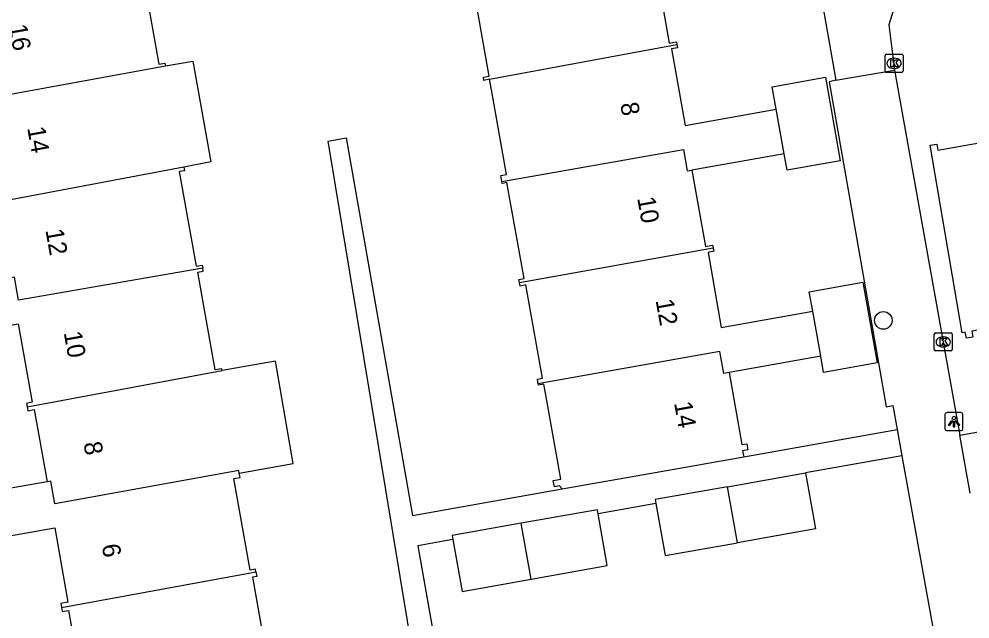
# Model space of a CAD drawing. Extents: x 157793 to 159380, y 380882 to 382313.
# Drawn here: x 158332.8 to 158385.5, y 381292.3 to 381325.5 of the extents above; entities that cross this region are included whole.
import ezdxf

# ---------------------------------------------------------------- set-up
doc = ezdxf.new("R2010")
doc.units = 0
for name, color, linetype in [('IMGEO_Boom', 7, 'Continuous'), ('IMGEO_Kolk', 7, 'Continuous'), ('IMGEO_Lichtpunt', 7, 'Continuous'), ('IMGEO_Pand', 7, 'Continuous'), ('IMGEO_Pand_nummerreeks', 7, 'Continuous'), ('IMGEO_Rijbaan_lokaal_open', 7, 'Continuous'), ('IMGEO_Voetpad_open', 7, 'Continuous')]:
    doc.layers.add(name, color=color, linetype=linetype)

msp = doc.modelspace()

# ---------------------------------------------------------------- linework, layer by layer
at = {"layer": 'IMGEO_Boom'}
msp.add_circle((158380.703, 381308.812), 0.489, dxfattribs=at)
at = {"layer": 'IMGEO_Kolk'}
for p, q in [((158380.796, 381322.64), (158380.796, 381323.492)), ((158380.871, 381323.566), (158381.723, 381323.566)), ((158381.284, 381323.346), (158381.309, 381323.346)), ((158381.797, 381323.492), (158381.797, 381322.64)), ((158381.307, 381322.786), (158381.282, 381322.786)), ((158381.723, 381322.566), (158380.871, 381322.566)), ((158383.529, 381307.195), (158383.529, 381308.047)), ((158383.604, 381308.121), (158384.456, 381308.121)), ((158384.017, 381307.901), (158384.042, 381307.901)), ((158384.53, 381308.047), (158384.53, 381307.195)), ((158384.04, 381307.341), (158384.015, 381307.341)), ((158384.456, 381307.121), (158383.604, 381307.121))]:
    msp.add_line(p, q, dxfattribs=at)
for points in [[(158380.796, 381322.64), (158380.796, 381323.492)], [(158380.871, 381323.566), (158381.723, 381323.566)], [(158381.117, 381323.266), (158381.24, 381323.266), (158381.24, 381323.115), (158381.37, 381323.266), (158381.534, 381323.266), (158381.388, 381323.115), (158381.541, 381322.866), (158381.389, 381322.866), (158381.304, 381323.03), (158381.24, 381322.963), (158381.24, 381322.866), (158381.117, 381322.866), (158381.117, 381323.266)], [(158381.797, 381323.492), (158381.797, 381322.64)], [(158381.723, 381322.566), (158380.871, 381322.566)], [(158383.529, 381307.195), (158383.529, 381308.047)], [(158383.604, 381308.121), (158384.456, 381308.121)], [(158383.85, 381307.821), (158383.973, 381307.821), (158383.973, 381307.67), (158384.103, 381307.821), (158384.267, 381307.821), (158384.121, 381307.67), (158384.274, 381307.421), (158384.122, 381307.421), (158384.037, 381307.585), (158383.973, 381307.518), (158383.973, 381307.421), (158383.85, 381307.421), (158383.85, 381307.821)], [(158384.53, 381308.047), (158384.53, 381307.195)], [(158384.456, 381307.121), (158383.604, 381307.121)]]:
    msp.add_lwpolyline(points, dxfattribs=at)
for centre, start, end in [((158380.873, 381323.49), 91.552, 178.448), ((158380.873, 381323.49), 91.552, 178.448), ((158381.721, 381323.49), 1.552, 88.448), ((158381.721, 381323.49), 1.552, 88.448), ((158380.873, 381322.642), 181.552, 268.448), ((158380.873, 381322.642), 181.552, 268.448), ((158381.721, 381322.642), 271.552, 358.448), ((158381.721, 381322.642), 271.552, 358.448), ((158383.606, 381308.045), 91.552, 178.448), ((158383.606, 381308.045), 91.552, 178.448), ((158384.454, 381308.045), 1.552, 88.448), ((158384.454, 381308.045), 1.552, 88.448), ((158383.606, 381307.197), 181.552, 268.448), ((158383.606, 381307.197), 181.552, 268.448), ((158384.454, 381307.197), 271.552, 358.448), ((158384.454, 381307.197), 271.552, 358.448)]:
    msp.add_arc(centre, 0.0765, start, end, dxfattribs=at)
for centre, major_axis, ratio, start_param, end_param in [((158381.283, 381323.066), (-0.387, 0.002), 0.722429, 4.712389, 7.853982), ((158381.308, 381323.066), (-0.39, 0.002), 0.717154, 1.570796, 4.712389), ((158384.016, 381307.621), (-0.387, 0.002), 0.722429, 4.712389, 7.853982), ((158384.041, 381307.621), (-0.39, 0.002), 0.717154, 1.570796, 4.712389)]:
    msp.add_ellipse(centre, major_axis=major_axis, ratio=ratio, start_param=start_param, end_param=end_param, dxfattribs=at)
at = {"layer": 'IMGEO_Lichtpunt'}
for p, q in [((158384.124, 381303.601), (158384.124, 381302.794)), ((158384.124, 381303.601), (158384.124, 381302.794)), ((158385.026, 381303.696), (158384.218, 381303.696)), ((158385.026, 381303.696), (158384.218, 381303.696)), ((158385.12, 381302.794), (158385.12, 381303.601)), ((158385.12, 381302.794), (158385.12, 381303.601)), ((158384.218, 381302.7), (158385.026, 381302.7)), ((158384.218, 381302.7), (158385.026, 381302.7))]:
    msp.add_line(p, q, dxfattribs=at)
for points in [[(158384.498, 381303.265), (158384.537, 381303.237), (158384.349, 381302.975), (158384.311, 381303.002), (158384.498, 381303.265)], [(158384.6, 381303.217), (158384.647, 381303.217), (158384.647, 381302.895), (158384.6, 381302.895), (158384.6, 381303.217)], [(158384.71, 381303.237), (158384.748, 381303.264), (158384.935, 381303.002), (158384.896, 381302.974), (158384.71, 381303.237)]]:
    msp.add_lwpolyline(points, dxfattribs=at)
msp.add_circle((158384.623, 381303.399), 0.0994, dxfattribs=at)
for centre, start, end in [((158384.218, 381303.601), 90, 180), ((158384.218, 381303.601), 90, 180), ((158385.026, 381303.601), 0, 90), ((158385.026, 381303.601), 0, 90), ((158384.218, 381302.794), 180, 270), ((158384.218, 381302.794), 180, 270), ((158385.026, 381302.794), 270, 0), ((158385.026, 381302.794), 270, 360)]:
    msp.add_arc(centre, 0.0946, start, end, dxfattribs=at)
at = {"layer": 'IMGEO_Pand'}
for points in [[(158339.866, 381328.517), (158339.888, 381328.39), (158339.56, 381328.331), (158340.504, 381323.022), (158340.844, 381323.082), (158340.873, 381322.919)], [(158368.094, 381328.326), (158368.829, 381324.189), (158369.22, 381324.259), (158369.248, 381324.101)], [(158358.86, 381322.181), (158358.544, 381322.123), (158358.513, 381322.295), (158358.836, 381322.353), (158358.033, 381326.871), (158357.869, 381327.793)], [(158358.86, 381322.181), (158369.248, 381324.101)], [(158369.248, 381324.101), (158369.28, 381323.922), (158368.952, 381323.864), (158369.706, 381319.619), (158374.762, 381320.517)], [(158340.873, 381322.919), (158342.4, 381323.19), (158343.393, 381317.597), (158341.894, 381317.314)], [(158330.182, 381322.281), (158330.513, 381322.34), (158330.737, 381321.084), (158340.873, 381322.919)], [(158359.537, 381316.512), (158359.477, 381316.85), (158359.797, 381316.907), (158359, 381321.391), (158358.86, 381322.181)], [(158374.762, 381320.517), (158374.539, 381321.768), (158377.486, 381322.292), (158378.31, 381317.656), (158375.367, 381317.133), (158375.203, 381318.057)], [(158375.203, 381318.057), (158374.762, 381320.517)], [(158391.082, 381308.895), (158390.721, 381308.831), (158390.67, 381309.113), (158385.619, 381308.212), (158385.677, 381307.884), (158385.311, 381307.819), (158385.25, 381308.161), (158385.078, 381308.13), (158383.307, 381318.526), (158383.672, 381318.591), (158383.732, 381318.252), (158388.852, 381319.164), (158388.791, 381319.506), (158388.982, 381319.54)], [(158359.537, 381316.512), (158369.616, 381318.283), (158369.829, 381317.102), (158370.086, 381317.148)], [(158375.203, 381318.057), (158370.086, 381317.148)], [(158341.894, 381317.314), (158331.191, 381315.291)], [(158341.894, 381317.314), (158341.929, 381317.113), (158341.639, 381317.062), (158342.572, 381311.812), (158342.916, 381311.873), (158342.946, 381311.706)], [(158370.086, 381317.148), (158370.839, 381312.912), (158371.231, 381312.982), (158371.261, 381312.813)], [(158360.517, 381310.896), (158360.483, 381311.088), (158360.769, 381311.139), (158359.824, 381316.458), (158359.555, 381316.411), (158359.537, 381316.512)], [(158371.261, 381312.813), (158360.517, 381310.896)], [(158371.261, 381312.813), (158371.292, 381312.642), (158370.976, 381312.586), (158371.715, 381308.425), (158376.785, 381309.326)], [(158342.946, 381311.706), (158332.728, 381309.936), (158332.501, 381311.208), (158332.236, 381311.161)], [(158344.015, 381306.031), (158343.997, 381306.135), (158343.631, 381306.07), (158342.67, 381311.479), (158342.976, 381311.534), (158342.946, 381311.706)], [(158361.556, 381305.291), (158361.51, 381305.55), (158361.791, 381305.6), (158360.871, 381310.777), (158360.548, 381310.719), (158360.517, 381310.896)], [(158376.785, 381309.326), (158376.594, 381310.401), (158379.565, 381310.928), (158380.361, 381306.451), (158377.392, 381305.924), (158377.232, 381306.823)], [(158377.232, 381306.823), (158376.785, 381309.326)], [(158327.581, 381307.703), (158332.714, 381308.615), (158333.486, 381304.269), (158333.173, 381304.213), (158333.208, 381304.016)], [(158372.15, 381305.92), (158371.855, 381305.868), (158371.634, 381307.089), (158361.946, 381305.361), (158361.859, 381305.345), (158361.556, 381305.291)], [(158377.232, 381306.823), (158372.15, 381305.92)], [(158344.97, 381300.346), (158347.959, 381300.876), (158346.991, 381306.552), (158344.015, 381306.031)], [(158333.208, 381304.016), (158344.015, 381306.031)], [(158372.15, 381305.92), (158372.86, 381301.926), (158373.125, 381301.973), (158373.185, 381301.639), (158372.899, 381301.588), (158372.959, 381301.253)], [(158362.892, 381299.464), (158362.744, 381299.64), (158362.451, 381299.588), (158362.39, 381299.934), (158362.807, 381300.008), (158362.032, 381304.37), (158361.872, 381305.27), (158361.569, 381305.216), (158361.556, 381305.291)], [(158333.208, 381304.016), (158333.245, 381303.806), (158333.599, 381303.869), (158334.31, 381299.869)], [(158384.944, 381302.443), (158389.077, 381303.179), (158389.649, 381299.965)], [(158385.516, 381299.229), (158384.944, 381302.443)], [(158362.892, 381299.464), (158368.037, 381300.378), (158372.959, 381301.253)], [(158344.97, 381300.346), (158344.946, 381300.483), (158344.652, 381300.43), (158334.744, 381298.637), (158334.518, 381299.906), (158334.31, 381299.869)], [(158345.892, 381294.875), (158345.867, 381295.014), (158345.575, 381294.962), (158344.672, 381300.046), (158345.013, 381300.107), (158344.97, 381300.346)], [(158372.06, 381299.586), (158376.384, 381300.355)], [(158376.384, 381300.355), (158376.936, 381297.249), (158372.611, 381296.48)], [(158334.31, 381299.869), (158328.914, 381298.91)], [(158372.06, 381299.586), (158368.051, 381298.874), (158368.088, 381298.664)], [(158372.611, 381296.48), (158372.06, 381299.586)], [(158368.088, 381298.664), (158368.603, 381295.768), (158372.611, 381296.48)], [(158364.878, 381298.094), (158364.839, 381298.312), (158360.61, 381297.56)], [(158361.165, 381294.464), (158365.389, 381295.214), (158364.878, 381298.094)], [(158329.37, 381296.36), (158334.734, 381297.313), (158335.466, 381293.19), (158335.068, 381293.119), (158335.108, 381292.894)], [(158360.61, 381297.56), (158356.789, 381296.881), (158356.828, 381296.663)], [(158361.165, 381294.464), (158360.649, 381297.342), (158360.61, 381297.56)], [(158356.828, 381296.663), (158357.339, 381293.784), (158361.165, 381294.464)], [(158335.108, 381292.894), (158345.497, 381294.804), (158345.892, 381294.875)], [(158345.892, 381294.875), (158345.939, 381294.614), (158345.703, 381294.572), (158346.649, 381289.246)], [(158335.108, 381292.894), (158335.147, 381292.672), (158335.498, 381292.735), (158336.231, 381288.611)]]:
    msp.add_lwpolyline(points, dxfattribs=at)
at = {"layer": 'IMGEO_Rijbaan_lokaal_open'}
for points in [[(158376.285, 381328.844), (158376.865, 381328.974), (158378.075, 381322.129)], [(158381.27, 381326.038), (158381.014, 381325.203), (158381.328, 381322.696)], [(158378.075, 381322.129), (158381.328, 381322.696)]]:
    msp.add_lwpolyline(points, dxfattribs=at)
at = {"layer": 'IMGEO_Voetpad_open'}
for points in [[(158381.328, 381322.696), (158384.944, 381302.443)], [(158378.075, 381322.129), (158377.69, 381322.043), (158380.432, 381306.464), (158380.861, 381304.024), (158381.226, 381304.094), (158381.466, 381302.765)], [(158355.51, 381284.888), (158349.904, 381318.754), (158350.901, 381318.93), (158354.581, 381298.003), (158362.892, 381299.464)], [(158372.959, 381301.253), (158381.466, 381302.765)], [(158381.466, 381302.765), (158381.729, 381301.305)], [(158381.729, 381301.305), (158376.384, 381300.355)], [(158381.729, 381301.305), (158384.981, 381283.287), (158384.495, 381283.285), (158384.556, 381282.944), (158386.607, 381271.512)], [(158368.088, 381298.664), (158364.878, 381298.094)], [(158356.828, 381296.663), (158356.107, 381296.535), (158354.877, 381296.319), (158356.812, 381285.317)]]:
    msp.add_lwpolyline(points, dxfattribs=at)

# ---------------------------------------------------------------- texts
at = {"layer": 'IMGEO_Pand_nummerreeks'}
for s, rotation, p in [('16', 280.1259, (158332.19, 381325.16)), ('8', 280.2042, (158366.103, 381320.823)), ('14', 280.1259, (158333.203, 381319.486)), ('10', 280.2062, (158367.044, 381315.595)), ('12', 280.1259, (158334.215, 381313.816)), ('12', 280.2042, (158368.066, 381309.92)), ('10', 280.124, (158335.23, 381308.136)), ('14', 280.2042, (158369.089, 381304.236)), ('8', 280.124, (158336.325, 381302.007)), ('6', 280.124, (158337.336, 381296.338))]:
    msp.add_text(s, height=1, rotation=rotation, dxfattribs=at).set_placement(p)

doc.saveas('drawing.dxf')
